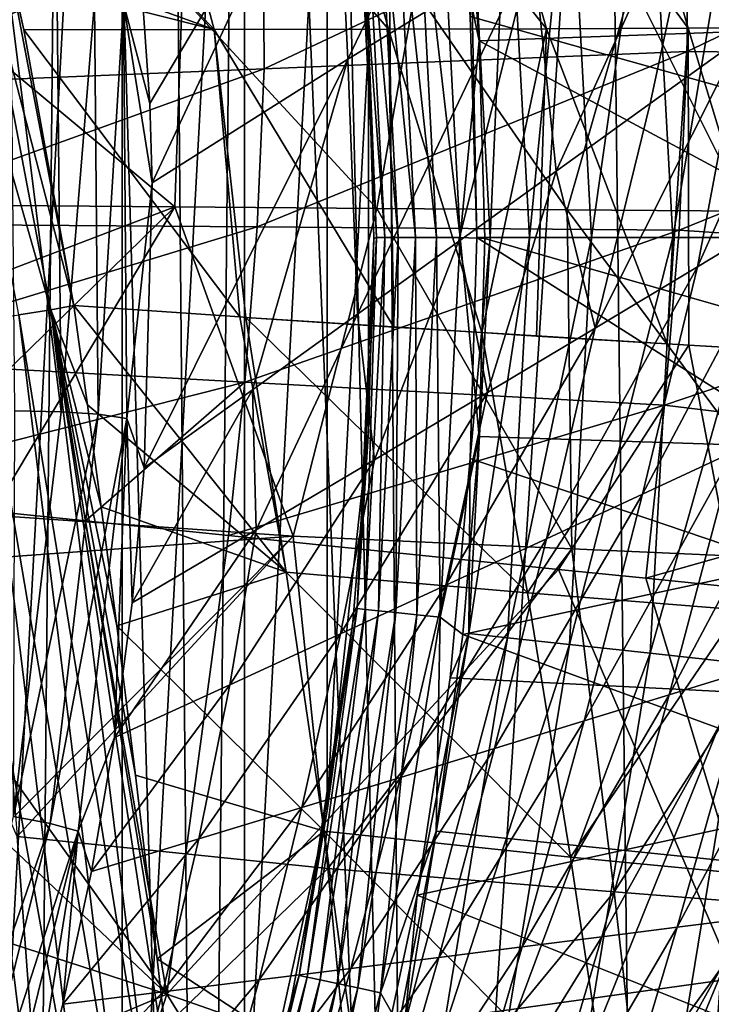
# Model space of a CAD drawing. Header units: metres. Extents: x -25 to 25, y -125 to 22.
# Tile 533 of 552: x 14.4 to 17.52, y -3.46 to 0.98. Entities that reach past the tile are written whole.
import ezdxf

# ---------------------------------------------------------------- set-up
doc = ezdxf.new("R2010")
doc.units = ezdxf.units.M
doc.layers.add('solid_500465_01', color=7, linetype='CONTINUOUS')

msp = doc.modelspace()

# ---------------------------------------------------------------- linework, layer by layer
at = {"layer": 'solid_500465_01'}
for points in [[(13.763131, -13.738783, 3.5), (14.424618, -12.295047, 3.5), (14.155188, 10.040597, 3.5)], [(14.424618, -12.295047, 3.5), (14.629201, 9.341333, 3.5), (14.155188, 10.040597, 3.5)], [(14.424618, -12.295047, 3.5), (15.223309, -10.92212, 3.5), (14.629201, 9.341333, 3.5)], [(15.223309, -10.92212, 3.5), (15.049065, 8.662141, 3.5), (14.629201, 9.341333, 3.5)], [(15.223309, -10.92212, 3.5), (15.417142, 8.003461, 3.5), (15.049065, 8.662141, 3.5)], [(15.223309, -10.92212, 3.5), (16.153421, -9.634692, 3.5), (15.417142, 8.003461, 3.5)], [(16.153421, -9.634692, 3.5), (15.743943, 7.365316, 3.5), (15.417142, 8.003461, 3.5)], [(14.134912, 7.496452), (14.863877, 5.920162), (14.134912, -7.496452)], [(16.153421, -9.634692, 3.5), (16.02803, 6.74766, 3.5), (15.743943, 7.365316, 3.5)], [(16.153421, -9.634692, 3.5), (17.048012, 4.230071, 3.5), (16.02803, 6.74766, 3.5)], [(14.863877, 5.920162), (14.863877, -5.920162), (14.134912, -7.496452)], [(14.863877, 5.920162), (15.41587, 4.282646), (14.863877, -5.920162)], [(15.41587, 4.282646), (15.41587, -4.282646), (14.863877, -5.920162)], [(15.41587, 4.282646), (15.789127, 2.586266), (15.41587, -4.282646)], [(16.153421, -9.634692, 3.5), (17.204086, -8.443789, 3.5), (17.048012, 4.230071, 3.5)], [(17.204086, -8.443789, 3.5), (17.916731, 1.651341, 3.5), (17.048012, 4.230071, 3.5)], [(15.789127, 2.586266), (15.789127, -2.586266), (15.41587, -4.282646)], [(15.789127, 2.586266), (15.976024, 0.868525), (15.789127, -2.586266)], [(15.906637, 1.725948, 1.5), (15.976024, 0.868525), (15.789127, 2.586266)], [(15.882289, 0.804305, 49.41946), (15.823809, 2.012998, 49.416176), (16.676548, 2.456444, 54.051331)], [(16.717714, 1.314982, 54.057964), (15.882289, 0.804305, 49.41946), (16.676548, 2.456444, 54.051331)], [(16.997452, 2.404757, 21.215361), (17.545301, 2.44404, 18.558264), (17.984049, 0.946696, 18.563795)], [(16.378321, 2.359747, 23.854221), (16.997452, 2.404757, 21.215361), (17.419161, 0.943994, 21.221367)], [(16.997452, 2.404757, 21.215361), (17.984049, 0.946696, 18.563795), (17.419161, 0.943994, 21.221367)], [(15.688417, 2.309453, 26.472612), (16.378321, 2.359747, 23.854221), (16.779537, 0.941361, 23.860397)], [(16.378321, 2.359747, 23.854221), (17.419161, 0.943994, 21.221367), (16.779537, 0.941361, 23.860397)], [(14.928455, 2.254603, 29.06839), (15.688417, 2.309453, 26.472612), (16.065792, 0.939322, 26.47864)], [(15.688417, 2.309453, 26.472612), (16.779537, 0.941361, 23.860397), (16.065792, 0.939322, 26.47864)], [(14.102007, 2.188715, 31.637228), (14.928455, 2.254603, 29.06839), (15.278777, 0.938707, 29.073956)], [(14.928455, 2.254603, 29.06839), (16.065792, 0.939322, 26.47864), (15.278777, 0.938707, 29.073956)], [(18.228296, 2.234838, 63.379108), (17.65494, 0.898129, 60.27533), (17.50049, 1.7905, 58.711498)], [(14.342813, 1.277262, 31.640778), (14.102007, 2.188715, 31.637228), (15.278777, 0.938707, 29.073956)], [(19.995001, 0), (16.344788, 1.985824), (19.877571, 2.163506)], [(14.988885, 0.604888, 44.796886), (14.923402, 1.526819, 44.796928), (15.823809, 2.012998, 49.416176)], [(14.998983, 0.245983, 44.79686), (14.988885, 0.604888, 44.796886), (15.823809, 2.012998, 49.416176)], [(15.882289, 0.804305, 49.41946), (14.998983, 0.245983, 44.79686), (15.823809, 2.012998, 49.416176)], [(19.995001, 0), (16.434586, 0.997181), (16.344788, 1.985824)], [(17.247002, 1.875725, 1.529227), (17.348701, 0, 1.529227), (17.670773, 1.921812, 1.705337)], [(17.348701, 0, 1.529227), (17.774969, 0, 1.705337), (17.670773, 1.921812, 1.705337)], [(16.883057, 1.836143, 1.248697), (16.982611, 0, 1.248697), (17.247002, 1.875725, 1.529227)], [(16.982611, 0, 1.248697), (17.348701, 0, 1.529227), (17.247002, 1.875725, 1.529227)], [(16.60379, 1.805771, 0.8829), (16.701696, 0, 0.8829), (16.883057, 1.836143, 1.248697)], [(16.701696, 0, 0.8829), (16.982611, 0, 1.248697), (16.883057, 1.836143, 1.248697)], [(16.298973, 1.713091, 1.987467), (16.40308, 1.780571, 2), (16.475782, 0.886844, 2)], [(16.475782, 0.886844, 2), (16.40308, 1.780571, 2), (20.015827, 1.012607, 2)], [(16.60379, 1.805771, 0.8829), (16.42827, 1.786682, 0.456816), (16.525141, 0, 0.456816)], [(16.465, 0), (16.525141, 0, 0.456816), (16.42827, 1.786682, 0.456816)], [(16.434586, 0.997181), (16.465, 0), (16.42827, 1.786682, 0.456816)], [(16.60379, 1.805771, 0.8829), (16.525141, 0, 0.456816), (16.701696, 0, 0.8829)], [(17.50049, 1.7905, 58.711498), (16.822926, 0.299256, 55.09771), (16.717714, 1.314982, 54.057964)], [(17.50049, 1.7905, 58.711498), (17.247118, 0.604486, 57.684391), (16.822926, 0.299256, 55.09771)], [(17.50049, 1.7905, 58.711498), (17.65494, 0.898129, 60.27533), (17.247118, 0.604486, 57.684391)], [(17.410673, 1.659388, 93.357315), (17.414101, 0.83851, 93.340637), (19.318459, 1.747227, 92.952255)], [(17.414101, 0.83851, 93.340637), (19.315165, 0.817934, 92.924156), (19.318459, 1.747227, 92.952255)], [(15.906637, 1.725948, 1.5), (15.976772, 0.861829, 1.5), (15.976024, 0.868525)], [(15.924694, 1.673753, 1.610716), (15.976772, 0.861829, 1.5), (15.906637, 1.725948, 1.5)], [(16.099407, 1.692116, 1.890781), (16.188086, 0, 1.890781), (16.020632, 1.683836, 1.811487)], [(16.193768, 1.702034, 1.95044), (16.282967, 0, 1.95044), (16.099407, 1.692116, 1.890781)], [(16.282967, 0, 1.95044), (16.188086, 0, 1.890781), (16.099407, 1.692116, 1.890781)], [(16.298973, 1.713091, 1.987467), (16.388752, 0, 1.987467), (16.193768, 1.702034, 1.95044)], [(16.388752, 0, 1.987467), (16.282967, 0, 1.95044), (16.193768, 1.702034, 1.95044)], [(16.298973, 1.713091, 1.987467), (16.475782, 0.886844, 2), (16.388752, 0, 1.987467)], [(15.499795, 1.488401, 93.730522), (15.504367, 0.760754, 93.721115), (17.410673, 1.659388, 93.357315)], [(15.504367, 0.760754, 93.721115), (17.414101, 0.83851, 93.340637), (17.410673, 1.659388, 93.357315)], [(15.961403, 1.677611, 1.716541), (16.049322, 0, 1.716541), (15.924694, 1.673753, 1.610716)], [(15.924694, 1.673753, 1.610716), (16.012411, 0, 1.610716), (15.976772, 0.861829, 1.5)], [(16.049322, 0, 1.716541), (16.012411, 0, 1.610716), (15.924694, 1.673753, 1.610716)], [(16.020632, 1.683836, 1.811487), (16.108879, 0, 1.811487), (15.961403, 1.677611, 1.716541)], [(16.108879, 0, 1.811487), (16.049322, 0, 1.716541), (15.961403, 1.677611, 1.716541)], [(16.188086, 0, 1.890781), (16.108879, 0, 1.811487), (16.020632, 1.683836, 1.811487)], [(17.204086, -8.443789, 3.5), (18.360912, -7.36732, 3.5), (17.916731, 1.651341, 3.5)], [(14.869918, 1.057523, 44.436436), (14.923402, 1.526819, 44.796928), (14.988885, 0.604888, 44.796886)], [(13.583728, 1.316936, 94.070969), (13.588764, 0.682776, 94.066376), (15.499795, 1.488401, 93.730522)], [(13.588764, 0.682776, 94.066376), (15.504367, 0.760754, 93.721115), (15.499795, 1.488401, 93.730522)], [(16.717714, 1.314982, 54.057964), (15.925704, -0.346197, 49.937794), (15.882289, 0.804305, 49.41946)], [(16.717714, 1.314982, 54.057964), (16.382425, -0.017596, 52.515457), (15.925704, -0.346197, 49.937794)], [(16.717714, 1.314982, 54.057964), (16.822926, 0.299256, 55.09771), (16.382425, -0.017596, 52.515457)], [(14.541576, -0.325629, 31.8892), (14.099806, 1.220642, 32.097076), (14.240033, 1.256055, 31.879965)], [(14.240033, 1.256055, 31.879965), (14.342813, 1.277262, 31.640778), (14.646584, -0.307173, 31.654812)], [(14.541576, -0.325629, 31.8892), (14.240033, 1.256055, 31.879965), (14.646584, -0.307173, 31.654812)], [(14.368598, 1.167622, 31.641394), (14.342813, 1.277262, 31.640778), (15.278777, 0.938707, 29.073956)], [(14.342813, 1.277262, 31.640778), (14.420734, 0.936252, 31.642853), (14.646584, -0.307173, 31.654812)], [(14.368598, 1.167622, 31.641394), (14.420734, 0.936252, 31.642853), (14.342813, 1.277262, 31.640778)], [(14.541576, -0.325629, 31.8892), (14.398136, -0.348982, 32.101845), (14.099806, 1.220642, 32.097076)], [(14.368598, 1.167622, 31.641394), (15.278777, 0.938707, 29.073956), (14.420734, 0.936252, 31.642853)], [(18.069513, 1.176432, 30.579048), (17.165178, 1.148156, 33.231297), (17.679586, 0.119389, 32.289154)], [(17.460627, -0.132294, 60.318356), (17.65494, 0.898129, 60.27533), (18.04631, 1.180066, 62.86998)], [(17.898617, 0.131847, 63.440643), (17.460627, -0.132294, 60.318356), (18.04631, 1.180066, 62.86998)], [(16.186867, 1.117569, 35.855518), (15.135447, 1.08494, 38.449512), (16.012619, 0.130832, 36.65427)], [(16.186867, 1.117569, 35.855518), (16.012619, 0.130832, 36.65427), (16.872295, 0.124667, 34.481853)], [(17.165178, 1.148156, 33.231297), (16.186867, 1.117569, 35.855518), (16.872295, 0.124667, 34.481853)], [(17.165178, 1.148156, 33.231297), (16.872295, 0.124667, 34.481853), (17.679586, 0.119389, 32.289154)], [(15.135447, 1.08494, 38.449512), (14.011361, 1.044679, 41.013672), (15.10109, 0.138025, 38.805138)], [(15.135447, 1.08494, 38.449512), (15.10109, 0.138025, 38.805138), (16.012619, 0.130832, 36.65427)], [(14.011361, 1.044679, 41.013672), (14.138247, 0.146382, 40.933186), (15.10109, 0.138025, 38.805138)], [(14.571171, 1.052628, 43.830067), (14.588091, -0.785823, 43.831928), (14.36343, 1.030304, 43.603893)], [(14.588091, -0.785823, 43.831928), (14.379255, -0.781223, 43.605728), (14.36343, 1.030304, 43.603893)], [(14.738954, 1.062136, 44.109322), (14.588091, -0.785823, 43.831928), (14.571171, 1.052628, 43.830067)], [(14.738954, 1.062136, 44.109322), (14.755718, -0.797178, 44.111202), (14.588091, -0.785823, 43.831928)], [(14.869918, 1.057523, 44.436436), (14.755718, -0.797178, 44.111202), (14.738954, 1.062136, 44.109322)], [(14.869918, 1.057523, 44.436436), (14.8851, -0.816839, 44.438332), (14.755718, -0.797178, 44.111202)], [(14.869918, 1.057523, 44.436436), (14.988885, 0.604888, 44.796886), (14.998983, 0.245983, 44.79686)], [(14.869918, 1.057523, 44.436436), (14.998983, 0.245983, 44.79686), (14.8851, -0.816839, 44.438332)], [(19.995001, 0), (16.465, 0), (16.434586, 0.997181)], [(16.475782, 0.886844, 2), (20.015827, 1.012607, 2), (20.015774, -1.013688, 2)], [(15.394356, -0.358524, 29.514463), (14.420734, 0.936252, 31.642853), (15.278777, 0.938707, 29.073956)], [(15.394356, -0.358524, 29.514463), (14.646584, -0.307173, 31.654812), (14.420734, 0.936252, 31.642853)], [(16.090092, -0.404109, 27.35634), (15.278777, 0.938707, 29.073956), (16.065792, 0.939322, 26.47864)], [(15.421928, -0.360371, 29.432234), (15.394356, -0.358524, 29.514463), (15.278777, 0.938707, 29.073956)], [(16.090092, -0.404109, 27.35634), (15.421928, -0.360371, 29.432234), (15.278777, 0.938707, 29.073956)], [(16.486643, -0.42918, 26.03862), (16.065792, 0.939322, 26.47864), (16.779537, 0.941361, 23.860397)], [(16.486643, -0.42918, 26.03862), (16.090092, -0.404109, 27.35634), (16.065792, 0.939322, 26.47864)], [(16.733181, -0.444449, 25.181658), (16.486643, -0.42918, 26.03862), (16.779537, 0.941361, 23.860397)], [(17.323027, -0.480057, 22.99159), (16.733181, -0.444449, 25.181658), (16.779537, 0.941361, 23.860397)], [(17.323027, -0.480057, 22.99159), (16.779537, 0.941361, 23.860397), (17.419161, 0.943994, 21.221367)], [(17.420868, -0.485849, 22.606293), (17.323027, -0.480057, 22.99159), (17.419161, 0.943994, 21.221367)], [(17.859034, -0.51144, 20.787394), (17.419161, 0.943994, 21.221367), (17.984049, 0.946696, 18.563795)], [(17.859034, -0.51144, 20.787394), (17.420868, -0.485849, 22.606293), (17.419161, 0.943994, 21.221367)], [(16.998774, -0.409403, 57.200329), (17.247118, 0.604486, 57.684391), (17.65494, 0.898129, 60.27533)], [(17.460627, -0.132294, 60.318356), (16.998774, -0.409403, 57.200329), (17.65494, 0.898129, 60.27533)], [(15.976024, 0.868525), (15.976024, -0.868525), (15.789127, -2.586266)], [(15.999999, -0.00482, 1.5), (15.976024, -0.868525), (15.976024, 0.868525)], [(15.976772, 0.861829, 1.5), (15.999999, -0.00482, 1.5), (15.976024, 0.868525)], [(16.012411, 0, 1.610716), (15.999999, -0.00482, 1.5), (15.976772, 0.861829, 1.5)], [(16.388752, 0, 1.987467), (16.475782, 0.886844, 2), (16.5, -0.005239, 2)], [(16.5, -0.005239, 2), (16.475782, 0.886844, 2), (20.015774, -1.013688, 2)], [(15.882289, 0.804305, 49.41946), (15.452857, -0.68668, 47.364887), (14.963976, -1.03903, 44.796867)], [(15.882289, 0.804305, 49.41946), (14.963976, -1.03903, 44.796867), (14.998983, 0.245983, 44.79686)], [(15.882289, 0.804305, 49.41946), (15.925704, -0.346197, 49.937794), (15.452857, -0.68668, 47.364887)], [(15.473901, 0.047309, 93.70948), (17.377859, 0.033403, 93.320786), (17.414101, 0.83851, 93.340637)], [(15.504367, 0.760754, 93.721115), (15.473901, 0.047309, 93.70948), (17.414101, 0.83851, 93.340637)], [(17.414101, 0.83851, 93.340637), (17.377859, 0.033403, 93.320786), (19.315165, 0.817934, 92.924156)], [(17.377859, 0.033403, 93.320786), (19.266747, -0.092881, 92.891541), (19.315165, 0.817934, 92.924156)], [(13.563313, 0.061305, 94.060272), (15.473901, 0.047309, 93.70948), (15.504367, 0.760754, 93.721115)], [(13.588764, 0.682776, 94.066376), (13.563313, 0.061305, 94.060272), (15.504367, 0.760754, 93.721115)], [(16.998774, -0.409403, 57.200329), (16.822926, 0.299256, 55.09771), (17.247118, 0.604486, 57.684391)], [(16.51288, -0.699521, 54.087864), (16.382425, -0.017596, 52.515457), (16.822926, 0.299256, 55.09771)], [(16.998774, -0.409403, 57.200329), (16.51288, -0.699521, 54.087864), (16.822926, 0.299256, 55.09771)], [(14.8851, -0.816839, 44.438332), (14.998983, 0.245983, 44.79686), (14.963976, -1.03903, 44.796867)], [(14.177512, -0.214136, 40.899704), (15.10109, 0.138025, 38.805138), (14.138247, 0.146382, 40.933186)], [(14.177512, -0.214136, 40.899704), (14.225758, -0.717718, 40.865002), (15.10109, 0.138025, 38.805138)], [(14.225758, -0.717718, 40.865002), (14.27153, -1.252169, 40.838367), (15.10109, 0.138025, 38.805138)], [(15.635151, -1.347561, 37.892086), (15.10109, 0.138025, 38.805138), (14.27153, -1.252169, 40.838367)], [(15.635151, -1.347561, 37.892086), (16.012619, 0.130832, 36.65427), (15.10109, 0.138025, 38.805138)], [(16.89344, -1.404804, 34.904396), (16.012619, 0.130832, 36.65427), (15.635151, -1.347561, 37.892086)], [(16.89344, -1.404804, 34.904396), (16.872295, 0.124667, 34.481853), (16.012619, 0.130832, 36.65427)], [(18.047523, -1.455107, 31.87727), (17.679586, 0.119389, 32.289154), (16.872295, 0.124667, 34.481853)], [(18.047523, -1.455107, 31.87727), (16.872295, 0.124667, 34.481853), (16.89344, -1.404804, 34.904396)], [(17.212309, -1.157915, 60.338161), (17.460627, -0.132294, 60.318356), (17.898617, 0.131847, 63.440643)], [(17.623194, -0.966529, 63.463398), (17.212309, -1.157915, 60.338161), (17.898617, 0.131847, 63.440643)], [(13.563313, 0.061305, 94.060272), (13.514817, -0.548059, 94.052361), (15.473901, 0.047309, 93.70948)], [(13.514817, -0.548059, 94.052361), (15.416952, -0.652547, 93.695435), (15.473901, 0.047309, 93.70948)], [(15.473901, 0.047309, 93.70948), (15.416952, -0.652547, 93.695435), (17.377859, 0.033403, 93.320786)], [(15.416952, -0.652547, 93.695435), (17.311646, -0.756578, 93.297821), (17.377859, 0.033403, 93.320786)], [(17.377859, 0.033403, 93.320786), (17.311646, -0.756578, 93.297821), (19.266747, -0.092881, 92.891541)], [(16.012411, 0, 1.610716), (15.924694, -1.673753, 1.610716), (15.999999, -0.00482, 1.5)], [(15.961403, -1.677611, 1.716541), (15.924694, -1.673753, 1.610716), (16.012411, 0, 1.610716)], [(15.924694, -1.673753, 1.610716), (15.97625, -0.871454, 1.5), (15.999999, -0.00482, 1.5)], [(16.002762, -1.002708, 50.982262), (15.925704, -0.346197, 49.937794), (16.382425, -0.017596, 52.515457)], [(16.049322, 0, 1.716541), (15.961403, -1.677611, 1.716541), (16.012411, 0, 1.610716)], [(16.020632, -1.683836, 1.811487), (15.961403, -1.677611, 1.716541), (16.049322, 0, 1.716541)], [(15.999999, -0.00482, 1.5), (15.97625, -0.871454, 1.5), (15.976024, -0.868525)], [(16.51288, -0.699521, 54.087864), (16.002762, -1.002708, 50.982262), (16.382425, -0.017596, 52.515457)], [(16.108879, 0, 1.811487), (16.020632, -1.683836, 1.811487), (16.049322, 0, 1.716541)], [(16.099407, -1.692116, 1.890781), (16.020632, -1.683836, 1.811487), (16.108879, 0, 1.811487)], [(16.188086, 0, 1.890781), (16.099407, -1.692116, 1.890781), (16.108879, 0, 1.811487)], [(16.193768, -1.702034, 1.95044), (16.099407, -1.692116, 1.890781), (16.188086, 0, 1.890781)], [(16.282967, 0, 1.95044), (16.193768, -1.702034, 1.95044), (16.188086, 0, 1.890781)], [(16.298973, -1.713091, 1.987467), (16.193768, -1.702034, 1.95044), (16.282967, 0, 1.95044)], [(16.388752, 0, 1.987467), (16.298973, -1.713091, 1.987467), (16.282967, 0, 1.95044)], [(16.388752, 0, 1.987467), (16.475218, -0.897303, 2), (16.298973, -1.713091, 1.987467)], [(16.388752, 0, 1.987467), (16.5, -0.005239, 2), (16.475218, -0.897303, 2)], [(16.42827, -1.786682, 0.456816), (16.701696, 0, 0.8829), (16.525141, 0, 0.456816)], [(16.434586, -0.997181), (16.42827, -1.786682, 0.456816), (16.525141, 0, 0.456816)], [(16.60379, -1.805771, 0.8829), (16.701696, 0, 0.8829), (16.42827, -1.786682, 0.456816)], [(16.434586, -0.997181), (16.525141, 0, 0.456816), (16.465, 0)], [(19.877571, -2.163506), (16.434586, -0.997181), (16.465, 0)], [(19.877571, -2.163506), (16.465, 0), (19.995001, 0)], [(16.475218, -0.897303, 2), (16.5, -0.005239, 2), (20.015774, -1.013688, 2)], [(16.60379, -1.805771, 0.8829), (16.982611, 0, 1.248697), (16.701696, 0, 0.8829)], [(16.60379, -1.805771, 0.8829), (16.883057, -1.836143, 1.248697), (16.982611, 0, 1.248697)], [(16.883057, -1.836143, 1.248697), (17.348701, 0, 1.529227), (16.982611, 0, 1.248697)], [(16.883057, -1.836143, 1.248697), (17.247002, -1.875725, 1.529227), (17.348701, 0, 1.529227)], [(17.247002, -1.875725, 1.529227), (17.774969, 0, 1.705337), (17.348701, 0, 1.529227)], [(17.247002, -1.875725, 1.529227), (17.670773, -1.921812, 1.705337), (17.774969, 0, 1.705337)], [(16.779718, -1.358738, 57.216286), (16.998774, -0.409403, 57.200329), (17.460627, -0.132294, 60.318356)], [(17.212309, -1.157915, 60.338161), (16.779718, -1.358738, 57.216286), (17.460627, -0.132294, 60.318356)], [(17.311646, -0.756578, 93.297821), (19.184523, -0.983704, 92.85537), (19.266747, -0.092881, 92.891541)], [(14.541576, -0.325629, 31.8892), (14.646584, -0.307173, 31.654812), (14.70809, -0.754755, 31.658312)], [(15.603849, -1.509357, 29.411055), (14.646584, -0.307173, 31.654812), (15.394356, -0.358524, 29.514463)], [(15.603849, -1.509357, 29.411055), (14.70809, -0.754755, 31.658312), (14.646584, -0.307173, 31.654812)], [(14.866213, -4.161043, 32.109669), (14.220705, -0.376596, 32.286507), (14.398136, -0.348982, 32.101845)], [(15.01155, -4.144168, 31.904179), (14.398136, -0.348982, 32.101845), (14.541576, -0.325629, 31.8892)], [(15.01155, -4.144168, 31.904179), (14.866213, -4.161043, 32.109669), (14.398136, -0.348982, 32.101845)], [(14.541576, -0.325629, 31.8892), (14.70809, -0.754755, 31.658312), (14.769525, -1.214312, 31.661139)], [(14.541576, -0.325629, 31.8892), (14.769525, -1.214312, 31.661139), (14.839231, -1.75154, 31.664351)], [(14.541576, -0.325629, 31.8892), (14.839231, -1.75154, 31.664351), (14.92347, -2.426021, 31.668211)], [(14.541576, -0.325629, 31.8892), (14.92347, -2.426021, 31.668211), (15.021975, -3.253739, 31.672678)], [(14.541576, -0.325629, 31.8892), (15.021975, -3.253739, 31.672678), (15.11914, -4.11801, 31.677048)], [(15.01155, -4.144168, 31.904179), (14.541576, -0.325629, 31.8892), (15.11914, -4.11801, 31.677048)], [(15.468239, -1.319025, 47.88483), (15.452857, -0.68668, 47.364887), (15.925704, -0.346197, 49.937794)], [(16.002762, -1.002708, 50.982262), (15.468239, -1.319025, 47.88483), (15.925704, -0.346197, 49.937794)], [(14.688702, -4.181439, 32.287735), (14.014528, -0.407767, 32.437752), (14.220705, -0.376596, 32.286507)], [(14.866213, -4.161043, 32.109669), (14.688702, -4.181439, 32.287735), (14.220705, -0.376596, 32.286507)], [(15.603849, -1.509357, 29.411055), (15.394356, -0.358524, 29.514463), (15.421928, -0.360371, 29.432234)], [(16.486643, -0.42918, 26.03862), (15.421928, -0.360371, 29.432234), (16.090092, -0.404109, 27.35634)], [(16.69319, -1.602929, 26.020599), (15.421928, -0.360371, 29.432234), (16.486643, -0.42918, 26.03862)], [(16.69319, -1.602929, 26.020599), (15.603849, -1.509357, 29.411055), (15.421928, -0.360371, 29.432234)], [(14.484036, -4.204781, 32.433338), (13.785704, -0.441703, 32.551113), (14.014528, -0.407767, 32.437752)], [(14.484036, -4.204781, 32.433338), (14.258006, -4.230408, 32.542366), (13.785704, -0.441703, 32.551113)], [(14.688702, -4.181439, 32.287735), (14.484036, -4.204781, 32.433338), (14.014528, -0.407767, 32.437752)], [(16.325285, -1.568975, 54.099491), (16.51288, -0.699521, 54.087864), (16.998774, -0.409403, 57.200329)], [(16.779718, -1.358738, 57.216286), (16.325285, -1.568975, 54.099491), (16.998774, -0.409403, 57.200329)], [(17.323027, -0.480057, 22.99159), (16.486643, -0.42918, 26.03862), (16.733181, -0.444449, 25.181658)], [(17.420868, -0.485849, 22.606293), (16.486643, -0.42918, 26.03862), (17.323027, -0.480057, 22.99159)], [(16.69319, -1.602929, 26.020599), (16.486643, -0.42918, 26.03862), (17.420868, -0.485849, 22.606293)], [(17.648197, -1.679509, 22.591366), (16.69319, -1.602929, 26.020599), (17.420868, -0.485849, 22.606293)], [(18.222509, -0.532211, 19.139908), (17.420868, -0.485849, 22.606293), (17.859034, -0.51144, 20.787394)], [(17.648197, -1.679509, 22.591366), (17.420868, -0.485849, 22.606293), (18.222509, -0.532211, 19.139908)], [(13.449182, -0.541149, 42.69989), (14.52132, -4.470275, 40.700783), (14.495533, -4.107884, 40.71426)], [(14.32387, -4.161845, 41.066219), (14.52132, -4.470275, 40.700783), (13.449182, -0.541149, 42.69989)], [(13.449182, -0.541149, 42.69989), (14.495533, -4.107884, 40.71426), (14.38978, -2.702321, 40.771397)], [(13.514817, -0.548059, 94.052361), (13.452228, -1.150046, 94.042709), (15.416952, -0.652547, 93.695435)], [(15.416952, -0.652547, 93.695435), (13.452228, -1.150046, 94.042709), (14.698791, -1.278006, 93.808205)], [(15.416952, -0.652547, 93.695435), (14.698791, -1.278006, 93.808205), (15.343444, -1.344172, 93.679184)], [(15.416952, -0.652547, 93.695435), (15.343444, -1.344172, 93.679184), (17.311646, -0.756578, 93.297821)], [(14.909133, -1.64849, 44.796867), (14.963976, -1.03903, 44.796867), (15.452857, -0.68668, 47.364887)], [(15.468239, -1.319025, 47.88483), (14.909133, -1.64849, 44.796867), (15.452857, -0.68668, 47.364887)], [(15.84885, -1.788611, 50.98951), (16.002762, -1.002708, 50.982262), (16.51288, -0.699521, 54.087864)], [(16.325285, -1.568975, 54.099491), (15.84885, -1.788611, 50.98951), (16.51288, -0.699521, 54.087864)], [(15.603849, -1.509357, 29.411055), (14.769525, -1.214312, 31.661139), (14.70809, -0.754755, 31.658312)], [(14.588091, -0.785823, 43.831928), (14.373972, -2.611841, 43.833717), (14.379255, -0.781223, 43.605728)], [(14.755718, -0.797178, 44.111202), (14.373972, -2.611841, 43.833717), (14.588091, -0.785823, 43.831928)], [(14.755718, -0.797178, 44.111202), (14.538863, -2.643878, 44.113014), (14.373972, -2.611841, 43.833717)], [(14.8851, -0.816839, 44.438332), (14.538863, -2.643878, 44.113014), (14.755718, -0.797178, 44.111202)], [(17.311646, -0.756578, 93.297821), (15.343444, -1.344172, 93.679184), (16.832508, -1.496965, 93.361099)], [(17.311646, -0.756578, 93.297821), (16.832508, -1.496965, 93.361099), (17.227262, -1.537458, 93.272102)], [(17.311646, -0.756578, 93.297821), (17.227262, -1.537458, 93.272102), (19.184523, -0.983704, 92.85537)], [(17.333111, -2.062504, 63.472485), (17.623194, -0.966529, 63.463398), (18.012463, -0.784618, 66.590256)], [(17.697857, -1.949907, 66.600166), (17.333111, -2.062504, 63.472485), (18.012463, -0.784618, 66.590256)], [(14.8851, -0.816839, 44.438332), (14.664956, -2.678289, 44.440159), (14.538863, -2.643878, 44.113014)], [(14.8851, -0.816839, 44.438332), (14.82937, -2.255969, 44.796867), (14.664956, -2.678289, 44.440159)], [(14.8851, -0.816839, 44.438332), (14.909133, -1.64849, 44.796867), (14.82937, -2.255969, 44.796867)], [(14.8851, -0.816839, 44.438332), (14.963976, -1.03903, 44.796867), (14.909133, -1.64849, 44.796867)], [(15.905595, -1.735528, 1.5), (15.789127, -2.586266), (15.976024, -0.868525)], [(15.97625, -0.871454, 1.5), (15.905595, -1.735528, 1.5), (15.976024, -0.868525)], [(15.924694, -1.673753, 1.610716), (15.905595, -1.735528, 1.5), (15.97625, -0.871454, 1.5)], [(16.298973, -1.713091, 1.987467), (16.475218, -0.897303, 2), (16.401947, -1.790975, 2)], [(16.401947, -1.790975, 2), (16.475218, -0.897303, 2), (20.015774, -1.013688, 2)], [(16.948513, -2.180973, 60.346119), (17.212309, -1.157915, 60.338161), (17.623194, -0.966529, 63.463398)], [(17.333111, -2.062504, 63.472485), (16.948513, -2.180973, 60.346119), (17.623194, -0.966529, 63.463398)], [(15.350262, -2.017629, 47.888058), (15.468239, -1.319025, 47.88483), (16.002762, -1.002708, 50.982262)], [(15.84885, -1.788611, 50.98951), (15.350262, -2.017629, 47.888058), (16.002762, -1.002708, 50.982262)], [(16.434586, -0.997181), (16.344788, -1.985824), (16.42827, -1.786682, 0.456816)], [(19.877571, -2.163506), (16.344788, -1.985824), (16.434586, -0.997181)], [(16.401947, -1.790975, 2), (20.015774, -1.013688, 2), (19.809742, -3.039016, 2)], [(19.184523, -0.983704, 92.85537), (17.227262, -1.537458, 93.272102), (18.968967, -1.716026, 92.856285)], [(12.568188, -1.059312, 94.196999), (11.961834, -2.404191, 94.245399), (15.065192, -3.412533, 93.623566)], [(13.452228, -1.150046, 94.042709), (12.568188, -1.059312, 94.196999), (15.065192, -3.412533, 93.623566)], [(14.698791, -1.278006, 93.808205), (13.452228, -1.150046, 94.042709), (15.065192, -3.412533, 93.623566)], [(16.543997, -2.305266, 57.222874), (16.779718, -1.358738, 57.216286), (17.212309, -1.157915, 60.338161)], [(16.948513, -2.180973, 60.346119), (16.543997, -2.305266, 57.222874), (17.212309, -1.157915, 60.338161)], [(15.603849, -1.509357, 29.411055), (14.839231, -1.75154, 31.664351), (14.769525, -1.214312, 31.661139)], [(15.635151, -1.347561, 37.892086), (14.27153, -1.252169, 40.838367), (14.287767, -1.444833, 40.828979)], [(15.343444, -1.344172, 93.679184), (14.698791, -1.278006, 93.808205), (15.065192, -3.412533, 93.623566)], [(14.82937, -2.255969, 44.796867), (14.909133, -1.64849, 44.796867), (15.468239, -1.319025, 47.88483)], [(15.350262, -2.017629, 47.888058), (14.82937, -2.255969, 44.796867), (15.468239, -1.319025, 47.88483)], [(15.635151, -1.347561, 37.892086), (14.287767, -1.444833, 40.828979), (14.382223, -2.606162, 40.775578)], [(15.635151, -1.347561, 37.892086), (14.382223, -2.606162, 40.775578), (14.38978, -2.702321, 40.771397)], [(15.635151, -1.347561, 37.892086), (14.38978, -2.702321, 40.771397), (15.791457, -2.846858, 37.831375)], [(16.832508, -1.496965, 93.361099), (15.343444, -1.344172, 93.679184), (15.065192, -3.412533, 93.623566)], [(16.89344, -1.404804, 34.904396), (15.635151, -1.347561, 37.892086), (15.791457, -2.846858, 37.831375)], [(16.119473, -2.435337, 54.104549), (16.325285, -1.568975, 54.099491), (16.779718, -1.358738, 57.216286)], [(16.543997, -2.305266, 57.222874), (16.119473, -2.435337, 54.104549), (16.779718, -1.358738, 57.216286)], [(16.89344, -1.404804, 34.904396), (15.791457, -2.846858, 37.831375), (17.08469, -2.951996, 34.849136)], [(18.047523, -1.455107, 31.87727), (16.89344, -1.404804, 34.904396), (17.08469, -2.951996, 34.849136)], [(18.047523, -1.455107, 31.87727), (17.08469, -2.951996, 34.849136), (18.269844, -3.044173, 31.827324)], [(15.603849, -1.509357, 29.411055), (15.775797, -2.678157, 29.392389), (14.839231, -1.75154, 31.664351)], [(16.832508, -1.496965, 93.361099), (15.065192, -3.412533, 93.623566), (18.117012, -4.478889, 92.855789)], [(16.887518, -2.794717, 26.004925), (15.775797, -2.678157, 29.392389), (15.603849, -1.509357, 29.411055)], [(16.69319, -1.602929, 26.020599), (16.887518, -2.794717, 26.004925), (15.603849, -1.509357, 29.411055)], [(17.227262, -1.537458, 93.272102), (16.832508, -1.496965, 93.361099), (18.117012, -4.478889, 92.855789)], [(17.227262, -1.537458, 93.272102), (18.117012, -4.478889, 92.855789), (18.968967, -1.716026, 92.856285)], [(15.67484, -2.571137, 50.992916), (15.84885, -1.788611, 50.98951), (16.325285, -1.568975, 54.099491)], [(16.119473, -2.435337, 54.104549), (15.67484, -2.571137, 50.992916), (16.325285, -1.568975, 54.099491)], [(17.648197, -1.679509, 22.591366), (16.887518, -2.794717, 26.004925), (16.69319, -1.602929, 26.020599)], [(15.924694, -1.673753, 1.610716), (15.662502, -3.329168, 1.610716), (15.905595, -1.735528, 1.5)], [(15.698606, -3.336842, 1.716541), (15.662502, -3.329168, 1.610716), (15.924694, -1.673753, 1.610716)], [(15.961403, -1.677611, 1.716541), (15.698606, -3.336842, 1.716541), (15.924694, -1.673753, 1.610716)], [(15.756861, -3.349224, 1.811487), (15.698606, -3.336842, 1.716541), (15.961403, -1.677611, 1.716541)], [(16.020632, -1.683836, 1.811487), (15.756861, -3.349224, 1.811487), (15.961403, -1.677611, 1.716541)], [(15.834338, -3.365692, 1.890781), (15.756861, -3.349224, 1.811487), (16.020632, -1.683836, 1.811487)], [(16.099407, -1.692116, 1.890781), (15.834338, -3.365692, 1.890781), (16.020632, -1.683836, 1.811487)], [(17.648197, -1.679509, 22.591366), (17.860901, -2.88871, 22.578552), (16.887518, -2.794717, 26.004925)], [(15.927145, -3.385419, 1.95044), (15.834338, -3.365692, 1.890781), (16.099407, -1.692116, 1.890781)], [(16.193768, -1.702034, 1.95044), (15.927145, -3.385419, 1.95044), (16.099407, -1.692116, 1.890781)], [(16.030619, -3.407413, 1.987467), (15.927145, -3.385419, 1.95044), (16.193768, -1.702034, 1.95044)], [(16.298973, -1.713091, 1.987467), (16.030619, -3.407413, 1.987467), (16.193768, -1.702034, 1.95044)], [(16.298973, -1.713091, 1.987467), (16.280962, -2.678453, 2), (16.030619, -3.407413, 1.987467)], [(16.298973, -1.713091, 1.987467), (16.401947, -1.790975, 2), (16.280962, -2.678453, 2)], [(15.775797, -2.678157, 29.392389), (14.92347, -2.426021, 31.668211), (14.839231, -1.75154, 31.664351)], [(15.662502, -3.329168, 1.610716), (15.788239, -2.594511, 1.5), (15.905595, -1.735528, 1.5)], [(15.905595, -1.735528, 1.5), (15.788239, -2.594511, 1.5), (15.789127, -2.586266)], [(15.210007, -2.712619, 47.889763), (15.350262, -2.017629, 47.888058), (15.84885, -1.788611, 50.98951)], [(15.67484, -2.571137, 50.992916), (15.210007, -2.712619, 47.889763), (15.84885, -1.788611, 50.98951)], [(16.195335, -2.967167), (16.138792, -3.552417, 0.456816), (16.42827, -1.786682, 0.456816)], [(16.60379, -1.805771, 0.8829), (16.42827, -1.786682, 0.456816), (16.138792, -3.552417, 0.456816)], [(16.60379, -1.805771, 0.8829), (16.138792, -3.552417, 0.456816), (16.31122, -3.590371, 0.8829)], [(16.344788, -1.985824), (16.195335, -2.967167), (16.42827, -1.786682, 0.456816)], [(16.280962, -2.678453, 2), (16.401947, -1.790975, 2), (19.809742, -3.039016, 2)], [(16.60379, -1.805771, 0.8829), (16.31122, -3.590371, 0.8829), (16.883057, -1.836143, 1.248697)], [(16.31122, -3.590371, 0.8829), (16.585566, -3.650759, 1.248697), (16.883057, -1.836143, 1.248697)], [(16.883057, -1.836143, 1.248697), (16.585566, -3.650759, 1.248697), (17.247002, -1.875725, 1.529227)], [(17.369469, -3.111252, 66.60363), (17.697857, -1.949907, 66.600166), (18.042816, -1.843226, 69.727333)], [(17.69165, -3.070235, 69.731392), (17.369469, -3.111252, 66.60363), (18.042816, -1.843226, 69.727333)], [(16.585566, -3.650759, 1.248697), (16.943098, -3.729458, 1.529227), (17.247002, -1.875725, 1.529227)], [(17.247002, -1.875725, 1.529227), (16.943098, -3.729458, 1.529227), (17.670773, -1.921812, 1.705337)], [(16.943098, -3.729458, 1.529227), (17.359402, -3.821093, 1.705337), (17.670773, -1.921812, 1.705337)], [(17.028942, -3.154519, 63.475468), (17.333111, -2.062504, 63.472485), (17.697857, -1.949907, 66.600166)], [(17.369469, -3.111252, 66.60363), (17.028942, -3.154519, 63.475468), (17.697857, -1.949907, 66.600166)], [(17.670773, -1.921812, 1.705337), (17.359402, -3.821093, 1.705337), (18.125431, -1.971259, 1.764998)], [(19.877571, -2.163506), (16.195335, -2.967167), (16.344788, -1.985824)], [(17.359402, -3.821093, 1.705337), (17.806049, -3.919408, 1.764998), (18.125431, -1.971259, 1.764998)], [(14.724874, -2.859735, 44.796867), (14.82937, -2.255969, 44.796867), (15.350262, -2.017629, 47.888058)], [(15.210007, -2.712619, 47.889763), (14.724874, -2.859735, 44.796867), (15.350262, -2.017629, 47.888058)], [(16.669981, -3.199989, 60.348686), (16.948513, -2.180973, 60.346119), (17.333111, -2.062504, 63.472485)], [(17.028942, -3.154519, 63.475468), (16.669981, -3.199989, 60.348686), (17.333111, -2.062504, 63.472485)], [(19.527302, -4.298648), (16.195335, -2.967167), (19.877571, -2.163506)], [(16.2925, -3.247614, 57.225063), (16.543997, -2.305266, 57.222874), (16.948513, -2.180973, 60.346119)], [(16.669981, -3.199989, 60.348686), (16.2925, -3.247614, 57.225063), (16.948513, -2.180973, 60.346119)], [(14.664956, -2.678289, 44.440159), (14.82937, -2.255969, 44.796867), (14.724874, -2.859735, 44.796867)], [(15.896418, -3.297345, 54.106339), (16.119473, -2.435337, 54.104549), (16.543997, -2.305266, 57.222874)], [(16.2925, -3.247614, 57.225063), (15.896418, -3.297345, 54.106339), (16.543997, -2.305266, 57.222874)], [(11.095569, -5.090609, 94.244316), (15.065192, -3.412533, 93.623566), (11.961834, -2.404191, 94.245399)], [(15.775797, -2.678157, 29.392389), (15.021975, -3.253739, 31.672678), (14.92347, -2.426021, 31.668211)], [(15.48166, -3.349131, 50.994244), (15.67484, -2.571137, 50.992916), (16.119473, -2.435337, 54.104549)], [(15.896418, -3.297345, 54.106339), (15.48166, -3.349131, 50.994244), (16.119473, -2.435337, 54.104549)], [(15.04815, -3.402923, 47.890511), (15.210007, -2.712619, 47.889763), (15.67484, -2.571137, 50.992916)], [(15.48166, -3.349131, 50.994244), (15.04815, -3.402923, 47.890511), (15.67484, -2.571137, 50.992916)], [(14.538863, -2.643878, 44.113014), (13.932205, -4.396506, 43.835411), (14.373972, -2.611841, 43.833717)], [(15.624527, -3.445888, 1.5), (15.41587, -4.282646), (15.789127, -2.586266)], [(15.788239, -2.594511, 1.5), (15.624527, -3.445888, 1.5), (15.789127, -2.586266)], [(15.662502, -3.329168, 1.610716), (15.624527, -3.445888, 1.5), (15.788239, -2.594511, 1.5)], [(14.538863, -2.643878, 44.113014), (14.091819, -4.448728, 44.114727), (13.932205, -4.396506, 43.835411)], [(14.664956, -2.678289, 44.440159), (14.091819, -4.448728, 44.114727), (14.538863, -2.643878, 44.113014)], [(14.664956, -2.678289, 44.440159), (14.212965, -4.4974, 44.441883), (14.091819, -4.448728, 44.114727)], [(14.664956, -2.678289, 44.440159), (14.442414, -4.051754, 44.796867), (14.212965, -4.4974, 44.441883)], [(15.791457, -2.846858, 37.831375), (14.38978, -2.702321, 40.771397), (14.495533, -4.107884, 40.71426)], [(14.664956, -2.678289, 44.440159), (14.595831, -3.4586, 44.796867), (14.442414, -4.051754, 44.796867)], [(14.664956, -2.678289, 44.440159), (14.724874, -2.859735, 44.796867), (14.595831, -3.4586, 44.796867)], [(15.775797, -2.678157, 29.392389), (15.935526, -3.849028, 29.375378), (15.021975, -3.253739, 31.672678)], [(17.067272, -3.988102, 25.990816), (15.935526, -3.849028, 29.375378), (15.775797, -2.678157, 29.392389)], [(16.887518, -2.794717, 26.004925), (17.067272, -3.988102, 25.990816), (15.775797, -2.678157, 29.392389)], [(16.030619, -3.407413, 1.987467), (16.280962, -2.678453, 2), (16.112785, -3.55324, 2)], [(16.112785, -3.55324, 2), (16.280962, -2.678453, 2), (19.809742, -3.039016, 2)], [(14.595831, -3.4586, 44.796867), (14.724874, -2.859735, 44.796867), (15.210007, -2.712619, 47.889763)], [(15.04815, -3.402923, 47.890511), (14.595831, -3.4586, 44.796867), (15.210007, -2.712619, 47.889763)], [(17.860901, -2.88871, 22.578552), (17.067272, -3.988102, 25.990816), (16.887518, -2.794717, 26.004925)], [(15.791457, -2.846858, 37.831375), (14.495533, -4.107884, 40.71426), (15.934351, -4.347867, 37.777985)], [(17.08469, -2.951996, 34.849136), (15.791457, -2.846858, 37.831375), (15.934351, -4.347867, 37.777985)], [(17.860901, -2.88871, 22.578552), (18.056772, -4.099091, 22.567284), (17.067272, -3.988102, 25.990816)], [(17.08469, -2.951996, 34.849136), (15.934351, -4.347867, 37.777985), (17.258335, -4.499207, 34.800419)], [(16.195335, -2.967167), (15.986287, -3.940941), (16.138792, -3.552417, 0.456816)], [(19.527302, -4.298648), (15.986287, -3.940941), (16.195335, -2.967167)], [(18.269844, -3.044173, 31.827324), (17.08469, -2.951996, 34.849136), (17.258335, -4.499207, 34.800419)], [(16.112785, -3.55324, 2), (19.809742, -3.039016, 2), (19.40147, -5.023852, 2)], [(18.269844, -3.044173, 31.827324), (17.258335, -4.499207, 34.800419), (18.470522, -4.6319, 31.783176)], [(17.324274, -4.292477, 69.732719), (17.69165, -3.070235, 69.731392), (17.995577, -3.031517, 72.856972)], [(17.324274, -4.292477, 69.732719), (17.995577, -3.031517, 72.856972), (17.607046, -4.315791, 72.858795)], [(17.024542, -4.267765, 66.604622), (17.369469, -3.111252, 66.60363), (17.69165, -3.070235, 69.731392)], [(17.024542, -4.267765, 66.604622), (17.69165, -3.070235, 69.731392), (17.324274, -4.292477, 69.732719)], [(16.707731, -4.241608, 63.476234), (17.028942, -3.154519, 63.475468), (17.369469, -3.111252, 66.60363)], [(16.707731, -4.241608, 63.476234), (17.369469, -3.111252, 66.60363), (17.024542, -4.267765, 66.604622)], [(16.373734, -4.213962, 60.349316), (16.669981, -3.199989, 60.348686), (17.028942, -3.154519, 63.475468)], [(16.373734, -4.213962, 60.349316), (17.028942, -3.154519, 63.475468), (16.707731, -4.241608, 63.476234)], [(16.022436, -4.184779, 57.225605), (16.2925, -3.247614, 57.225063), (16.669981, -3.199989, 60.348686)], [(16.022436, -4.184779, 57.225605), (16.669981, -3.199989, 60.348686), (16.373734, -4.213962, 60.349316)], [(15.935526, -3.849028, 29.375378), (15.11914, -4.11801, 31.677048), (15.021975, -3.253739, 31.672678)], [(15.653746, -4.154018, 54.106812), (15.896418, -3.297345, 54.106339), (16.2925, -3.247614, 57.225063)], [(15.653746, -4.154018, 54.106812), (16.2925, -3.247614, 57.225063), (16.022436, -4.184779, 57.225605)], [(15.662502, -3.329168, 1.610716), (15.228709, -4.948107, 1.610716), (15.624527, -3.445888, 1.5)], [(15.263813, -4.959514, 1.716541), (15.228709, -4.948107, 1.610716), (15.662502, -3.329168, 1.610716)], [(15.698606, -3.336842, 1.716541), (15.263813, -4.959514, 1.716541), (15.662502, -3.329168, 1.610716)], [(15.26757, -4.121634, 50.994625), (15.48166, -3.349131, 50.994244), (15.896418, -3.297345, 54.106339)], [(15.26757, -4.121634, 50.994625), (15.896418, -3.297345, 54.106339), (15.653746, -4.154018, 54.106812)], [(14.863816, -4.087583, 47.890743), (15.04815, -3.402923, 47.890511), (15.48166, -3.349131, 50.994244)], [(14.863816, -4.087583, 47.890743), (15.48166, -3.349131, 50.994244), (15.26757, -4.121634, 50.994625)], [(15.320454, -4.977917, 1.811487), (15.263813, -4.959514, 1.716541), (15.698606, -3.336842, 1.716541)], [(15.756861, -3.349224, 1.811487), (15.320454, -4.977917, 1.811487), (15.698606, -3.336842, 1.716541)], [(15.395785, -5.002394, 1.890781), (15.320454, -4.977917, 1.811487), (15.756861, -3.349224, 1.811487)], [(15.834338, -3.365692, 1.890781), (15.395785, -5.002394, 1.890781), (15.756861, -3.349224, 1.811487)], [(15.486022, -5.031713, 1.95044), (15.395785, -5.002394, 1.890781), (15.834338, -3.365692, 1.890781)], [(15.927145, -3.385419, 1.95044), (15.486022, -5.031713, 1.95044), (15.834338, -3.365692, 1.890781)], [(11.095569, -5.090609, 94.244316), (14.195746, -6.097918, 93.622917), (15.065192, -3.412533, 93.623566)], [(14.195746, -6.097918, 93.622917), (17.292538, -7.016636, 92.855782), (15.065192, -3.412533, 93.623566)], [(14.442414, -4.051754, 44.796867), (14.595831, -3.4586, 44.796867), (15.04815, -3.402923, 47.890511)], [(14.863816, -4.087583, 47.890743), (14.442414, -4.051754, 44.796867), (15.04815, -3.402923, 47.890511)], [(17.292538, -7.016636, 92.855782), (18.117012, -4.478889, 92.855789), (15.065192, -3.412533, 93.623566)], [(15.58663, -5.064403, 1.987467), (15.486022, -5.031713, 1.95044), (15.927145, -3.385419, 1.95044)], [(16.030619, -3.407413, 1.987467), (15.58663, -5.064403, 1.987467), (15.927145, -3.385419, 1.95044)], [(16.030619, -3.407413, 1.987467), (15.896085, -4.421248, 2), (15.58663, -5.064403, 1.987467)], [(16.030619, -3.407413, 1.987467), (16.112785, -3.55324, 2), (15.896085, -4.421248, 2)], [(15.228709, -4.948107, 1.610716), (15.414934, -4.287169, 1.5), (15.624527, -3.445888, 1.5)], [(15.624527, -3.445888, 1.5), (15.414934, -4.287169, 1.5), (15.41587, -4.282646)]]:
    msp.add_3dface(points, dxfattribs=at)

doc.saveas('drawing.dxf')
